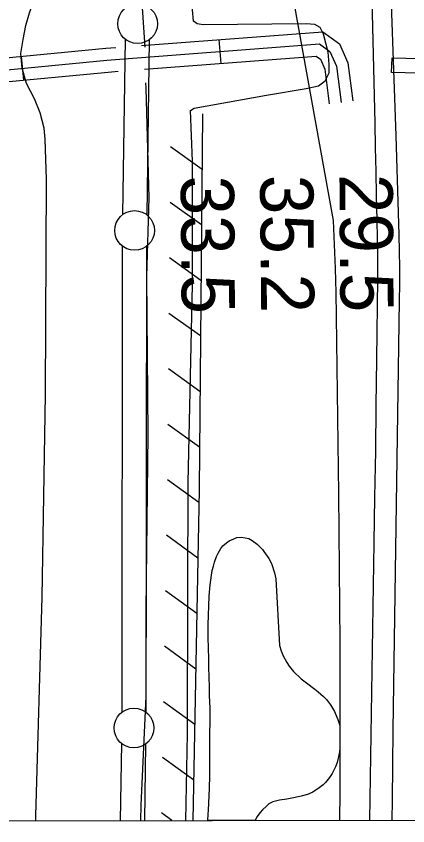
# Model space of a CAD drawing. Extents: x 3313447 to 3351316, y 703786 to 729172.
# Drawn here: x 3322011 to 3322505, y 709166 to 710187 of the extents above; entities that cross this region are included whole.
import ezdxf

# ---------------------------------------------------------------- set-up
doc = ezdxf.new("R2010")
doc.units = 0
for name, color, linetype in [('V-CHAN-DOCK', 7, 'Continuous'), ('V-FLOD-BASE', 7, 'Continuous'), ('V-GRID-FRAM', 7, 'Continuous'), ('V-LEVE-TOET', 7, 'Continuous'), ('V-RIVR-EDGE', 7, 'Continuous'), ('V-RIVR-RANG', 7, 'Continuous'), ('V-ROAD-CNTR', 7, 'Continuous'), ('V-RRAP-FSHR', 7, 'Continuous'), ('V-SITE-VEGE', 7, 'Continuous'), ('V-SURV-LINE', 7, 'Continuous'), ('V-TOPO-MAJR', 7, 'Continuous'), ('V-TOPO-MINR', 7, 'Continuous')]:
    doc.layers.add(name, color=color, linetype=linetype)

msp = doc.modelspace()

# ---------------------------------------------------------------- linework, layer by layer
at = {"layer": 'V-CHAN-DOCK'}
msp.add_lwpolyline([(3322571.3, 710113.4), (3322484.5, 710115.6), (3322485, 710134.1), (3322571.2, 710132)], dxfattribs=at)
at = {"layer": 'V-FLOD-BASE'}
for points in [[(3322173.8, 710147.5), (3322168.1, 710235), (3322158.1, 710392.5), (3322147.2, 710578.1), (3322135.6, 710796.3), (3322122, 711010.6), (3322113.7, 711196.8), (3322104.5, 711326.2), (3322094.7, 711508.5), (3322082.1, 711732.5), (3322079.2, 711823.3), (3322067.7, 711896.1), (3322045.4, 712022.1), (3322013, 712229.5), (3321986.8, 712390.3), (3321954.1, 712585.2), (3321919.7, 712793.1), (3321910.8, 712864.5), (3321912, 712877.5), (3321913.4, 713044.3), (3321917.5, 713233.8), (3321920.2, 713292.5)], [(3322168.2, 709172.7), (3322168.8, 709192.1), (3322174.9, 709328.8), (3322175.5, 709477.4), (3322177.5, 709659.2), (3322176, 709858.6), (3322178.7, 709957.6), (3322177.2, 710018.9), (3322175, 710095.9), (3322174.6, 710102.5)]]:
    msp.add_lwpolyline(points, dxfattribs=at)
at = {"layer": 'V-GRID-FRAM'}
msp.add_lwpolyline([(3317576.9, 727351), (3317595.4, 709166), (3349105.8, 709211.8), (3349071.4, 727396.8), (3317576.9, 727351)], dxfattribs=at)
at = {"layer": 'V-LEVE-TOET'}
for points in [[(3322376.7, 710177), (3322247, 710175.8), (3322239.3, 710177), (3322234.9, 710180.4), (3322233.6, 710194.7), (3322228, 710263.7), (3322222.2, 710332.4), (3322221.9, 710446.2), (3322211.3, 710601.5), (3322199.1, 710778), (3322190.6, 710923.4), (3322182, 711065), (3322173.7, 711186.2), (3322162.6, 711342.2), (3322150.8, 711529.9)], [(3322018.8, 710121), (3322017.1, 710139.6), (3322019.9, 710157.3), (3322023.4, 710174.9), (3322028, 710190.8), (3322034, 710207.1), (3322036.6, 710224.7), (3322036, 710236.2), (3322023.4, 710391.3), (3322010.1, 710623.5), (3321976.8, 711142.1), (3321968.2, 711184.7), (3321964.8, 711202.5), (3321959.3, 711460.3)], [(3322225, 709172.7), (3322227.2, 709282.1), (3322227.5, 709462.4), (3322228, 709598.7), (3322233.5, 709848), (3322233.6, 710003.8), (3322230.9, 710067.6), (3322235.5, 710070.6), (3322326.9, 710086.9), (3322376.6, 710095.5), (3322392.3, 710098.8), (3322400.6, 710105.2), (3322405.6, 710115.3), (3322405.7, 710126.2), (3322404.4, 710141.3), (3322398.8, 710164.1), (3322394.6, 710172.2), (3322387.6, 710176.1), (3322376.7, 710177)], [(3322035.9, 709172.5), (3322035.8, 709178.5), (3322043.9, 709454.2), (3322048.4, 709709.5), (3322049.5, 709980.7), (3322047.8, 710031.4), (3322046.5, 710045.6), (3322041.4, 710064.9), (3322034.2, 710082.3), (3322024.2, 710101.6), (3322018.8, 710121)]]:
    msp.add_lwpolyline(points, dxfattribs=at)
at = {"layer": 'V-RIVR-EDGE'}
msp.add_spline([(3322643.7, 716984.5), (3322636.1, 716933.5), (3322631.9, 716909.5), (3322629.3, 716870.9), (3322628.4, 716835.7), (3322627.5, 716786.4), (3322628.6, 716736.2), (3322628.6, 716724.2), (3322626, 716708.5), (3322622.2, 716680.3), (3322617.6, 716634.3), (3322608, 716602), (3322599.2, 716569.3), (3322596.2, 716555.6), (3322595.8, 716550.6), (3322595.8, 716542.7), (3322594.5, 716533.2), (3322590.4, 716521.6), (3322585.3, 716508), (3322582, 716499.7), (3322581.6, 716494.3), (3322583.2, 716478.5), (3322590.2, 716444.1), (3322589.7, 716413.9), (3322582.1, 716382), (3322577.1, 716347.2), (3322574.1, 716312.3), (3322571.5, 716275), (3322569.8, 716248.9), (3322570.6, 716243.5), (3322574.3, 716237.3), (3322573.9, 716219.9), (3322573.8, 716179.3), (3322572, 716159.4), (3322566.6, 716132.1), (3322554.5, 716105.6), (3322548.7, 716091.1), (3322544.5, 716080.7), (3322544.9, 716065.4), (3322544.7, 716014), (3322544.6, 715948.9), (3322545.7, 715900.8), (3322548.9, 715852.7), (3322551.7, 715807.1), (3322550.8, 715774), (3322547.4, 715755.3), (3322545.3, 715743.7), (3322544.4, 715722.2), (3322546, 715694.8), (3322541.8, 715671.2), (3322531, 715647.2), (3322528.9, 715640.6), (3322524.7, 715625.3), (3322524.3, 715602.9), (3322523.3, 715565.6), (3322518.7, 715535.3), (3322511.6, 715513.4), (3322507.9, 715508.8), (3322504.1, 715497.6), (3322503.6, 715482.3), (3322503.2, 715462.8), (3322502.3, 715450.4), (3322499.4, 715441.7), (3322493.2, 715430.9), (3322486.5, 715420.2), (3322484.8, 715406.9), (3322481.8, 715385), (3322482.6, 715372.5), (3322489.2, 715355.5), (3322492.9, 715331.9), (3322491.6, 715300.8), (3322482, 715272.2), (3322476.6, 715259.8), (3322472.8, 715251.1), (3322466.9, 715214.6), (3322456.4, 715151.2), (3322449.7, 715113.1), (3322445.9, 715099.1), (3322436.8, 715086.6), (3322429.7, 715074.6), (3322427.6, 715065.5), (3322427.6, 715058.1), (3322429.2, 715041.1), (3322428.3, 715028.6), (3322422.9, 715002.5), (3322418.7, 714978.9), (3322417.4, 714970.2), (3322417.8, 714959), (3322421.1, 714939.1), (3322421, 714931.2), (3322421.9, 714926.7), (3322426, 714921.3), (3322429.7, 714916.3), (3322434.7, 714908.4), (3322435.9, 714897.2), (3322436.2, 714872.4), (3322432.4, 714840.4), (3322431.2, 714830.9), (3322424.9, 714821.4), (3322422.4, 714816.8), (3322420.3, 714808.6), (3322419.8, 714783.7), (3322421.1, 714775.4), (3322427.2, 714757.1), (3322428.1, 714750.9), (3322425.5, 714742.6), (3322423, 714727.3), (3322423, 714718.2), (3322422.6, 714712.8), (3322425, 714697.5), (3322426.6, 714684.6), (3322426.2, 714679.6), (3322422.9, 714675.5), (3322420, 714663.9), (3322419.1, 714632.8), (3322417.7, 714574.4), (3322418, 714549.1), (3322419.1, 714497.7), (3322417.4, 714479.5), (3322414.1, 714470.4), (3322408.7, 714468.7), (3322399.2, 714467.1), (3322390, 714461.3), (3322386.3, 714450.9), (3322390.4, 714423.6), (3322398.1, 714386.7), (3322387.6, 714320.4), (3322380, 714262), (3322376.2, 714215.5), (3322376.9, 714193.6), (3322378.1, 714148.8), (3322376.7, 714111.1), (3322374.1, 714064.7), (3322367.8, 714012.5), (3322364.8, 713988), (3322362.7, 713949.9), (3322361.8, 713923.8), (3322365.3, 713838), (3322366, 713793.2), (3322365.1, 713774.1), (3322364.7, 713767.9), (3322367.2, 713758.8), (3322371.3, 713746.8), (3322372.9, 713722.7), (3322370.7, 713687.9), (3322368.2, 713682.1), (3322356.6, 713672.6), (3322343.7, 713666.8), (3322340.8, 713664), (3322339.1, 713659.8), (3322339.7, 713563.2), (3322334.5, 713439.7), (3322331.7, 713335.3), (3322336.5, 713251.6), (3322334.3, 713211.8), (3322338.7, 713147.5), (3322342, 713123.5), (3322344.8, 713092.4), (3322346.4, 713066.7), (3322347.1, 713029.8), (3322348.2, 712975.9), (3322349.8, 712959.3), (3322353.6, 712955.2), (3322354.8, 712951), (3322356.8, 712928.2), (3322360.4, 712885.1), (3322362.4, 712858.6), (3322361.2, 712844.5), (3322356.2, 712835.8), (3322346.6, 712830.8), (3322342.1, 712830.8), (3322336.3, 712829.2), (3322333.3, 712823.8), (3322332.8, 712782.8), (3322333.5, 712723.9), (3322335.9, 712672.5), (3322340.2, 712596.2), (3322343.8, 712527.8), (3322348.2, 712460.3), (3322351, 712408.5), (3322365.1, 712267.9), (3322367.1, 712236.4), (3322366.7, 712214.4), (3322362.5, 712195), (3322352.4, 712158.5), (3322339, 712111.7), (3322335.7, 712097.6), (3322335.3, 712089.8), (3322335.2, 712081.1), (3322341, 712066.1), (3322354.5, 712007.2), (3322364, 711963.3), (3322371.3, 711919.7), (3322379, 711854.2), (3322386.8, 711802.4), (3322390, 711760.1), (3322391, 711668.9), (3322387.6, 711627.9), (3322384.6, 711608), (3322381.6, 711568.2), (3322378.3, 711547.5), (3322372, 711530.9), (3322369.5, 711519.3), (3322368.6, 711504.4), (3322371.9, 711483.7), (3322383.4, 711448.4), (3322398.7, 711411.5), (3322413.5, 711361.3), (3322426.2, 711317.3), (3322438.9, 711276.7), (3322465.3, 711204.1), (3322489.2, 711136.5), (3322500.3, 711109.5), (3322506.1, 711092.5), (3322508.5, 711069.7), (3322510.5, 711035.7), (3322509.5, 710991.8), (3322507.4, 710958.2), (3322504.4, 710931.3), (3322503.9, 710886.5), (3322505.5, 710856.2), (3322506.6, 710810.6), (3322523.5, 710759.6), (3322543.6, 710700.3), (3322548.9, 710672.1), (3322550.1, 710641), (3322548.4, 710603.3), (3322545.8, 710581.3), (3322539.6, 710563.1), (3322537.9, 710556.5), (3322537, 710552.3), (3322537, 710544.1), (3322538.7, 710536.6), (3322543.6, 710529.5), (3322550.3, 710531.6), (3322552.7, 710530.8), (3322553.6, 710527.9), (3322552.7, 710522.5), (3322549.4, 710516.7), (3322538.6, 710501.4), (3322522.8, 710482.8), (3322511.5, 710465.4), (3322496.6, 710440.1), (3322492.8, 710428.9), (3322491.1, 710417.8), (3322491.1, 710407), (3322491.1, 710402), (3322489, 710397.5), (3322486.5, 710391.2), (3322488.1, 710387.1), (3322492.3, 710381.3), (3322501, 710371.7), (3322505.5, 710361.8), (3322509.2, 710353.1), (3322513.3, 710347.7), (3322522, 710343.1), (3322528.7, 710343.1), (3322533.6, 710342.6), (3322536.9, 710339.3), (3322543.6, 710335.1), (3322544.4, 710328.9), (3322548.1, 710327.3), (3322557.6, 710328.9), (3322561.4, 710328.9), (3322563.8, 710322.7), (3322565, 710310.6), (3322563.4, 710307.3), (3322558.4, 710303.2), (3322555.1, 710299.9), (3322555.9, 710294.1), (3322562.9, 710282), (3322564.1, 710275.4), (3322563.7, 710269.2), (3322565.3, 710259.7), (3322569, 710248), (3322568.2, 710245.1), (3322568.2, 710241.4), (3322569, 710238.1), (3322571.5, 710231.5), (3322569.8, 710224.4), (3322571.5, 710220.3), (3322576.8, 710209.1), (3322579.7, 710194.5), (3322583.4, 710178), (3322585, 710153.9), (3322584.5, 710129.5), (3322579.4, 710088.9), (3322576, 710062.3), (3322571.8, 710027.1), (3322566.4, 710006), (3322566.8, 709994), (3322563.8, 709972.8), (3322560.4, 709938.9), (3322559.5, 709911.1), (3322560.7, 709890.4), (3322561.1, 709882.5), (3322560.3, 709879.2), (3322557.3, 709870.5), (3322556.1, 709867.6), (3322555.7, 709864.7), (3322561, 709860.5), (3322562.3, 709853.5), (3322562.2, 709846.4), (3322559.7, 709840.6), (3322552.3, 709830.7), (3322547.7, 709827.4), (3322543.5, 709827.8), (3322538.5, 709819.1), (3322537.7, 709812.9), (3322539.3, 709805), (3322544.7, 709798.4), (3322550.5, 709796.3), (3322550.9, 709798), (3322553, 709800.9), (3322555.5, 709801.3), (3322556.7, 709798.8), (3322559.2, 709784.3), (3322561.6, 709774.3), (3322563.3, 709766.4), (3322565.8, 709763.5), (3322569.1, 709762.3), (3322568.2, 709748.2), (3322567.8, 709744.9), (3322563.2, 709744.9), (3322562, 709730.4), (3322558.6, 709709.2), (3322556.5, 709700.1), (3322554, 709678.2), (3322552.3, 709674.8), (3322548.5, 709669.1), (3322546.9, 709659.5), (3322546.4, 709647.5), (3322543.4, 709621.4), (3322542.2, 709607.7), (3322540.1, 709594.9), (3322536.3, 709574.2), (3322535, 709565.5), (3322534.6, 709552.2), (3322535.8, 709541), (3322534.5, 709537.3), (3322529.1, 709531.1), (3322525.4, 709519.5), (3322521.2, 709505.4), (3322521.2, 709501.7), (3322528.2, 709490.9), (3322529.8, 709480.9), (3322529, 709461.9), (3322524.4, 709449.9), (3322523.9, 709445.3), (3322524.3, 709440.7), (3322528.1, 709436.6), (3322535.1, 709418.7), (3322539.6, 709388.1), (3322541.2, 709365.7), (3322541.1, 709358.6), (3322544.8, 709344.5), (3322544, 709335.8), (3322544, 709331.7), (3322545.2, 709326.3), (3322547.7, 709323), (3322548.5, 709314.3), (3322551.3, 709295.2), (3322551.3, 709287.3), (3322553.8, 709276.1), (3322555.8, 709267.8), (3322554.2, 709261.2), (3322554.1, 709249.2), (3322554.5, 709235.9), (3322554.1, 709221.8), (3322554, 709210.2), (3322556.9, 709194.9), (3322557.7, 709182.8), (3322555.9, 709173.2)], degree=3, dxfattribs=at)
at = {"layer": 'V-ROAD-CNTR'}
for p, q in [((3322266.8, 710157), (3322269.1, 710127.1)), ((3322017.5, 710135.9), (3322020.3, 710106))]:
    msp.add_line(p, q, dxfattribs=at)
for points in [[(3322169.2, 710149.5), (3322397.8, 710167), (3322418.9, 710151.9), (3322429.4, 710127.6), (3322435.6, 710079.9)], [(3321969.1, 710116.2), (3322125.7, 710131.1), (3322393.5, 710151.7), (3322406.8, 710142.1), (3322414.8, 710123.6), (3322420.8, 710077.9)], [(3321967.7, 710131.1), (3322124.4, 710146.1), (3322136.7, 710147)], [(3322172.9, 710119.7), (3322389.2, 710136.3), (3322394.7, 710132.4), (3322400.2, 710119.6), (3322405.9, 710076)], [(3321970.5, 710101.2), (3322127, 710116.2), (3322139.8, 710117.2)]]:
    msp.add_lwpolyline(points, dxfattribs=at)
at = {"layer": 'V-RRAP-FSHR'}
for p, q in [((3322245.6, 709993.5), (3322205.8, 710021.9)), ((3322244.9, 709923.5), (3322205.2, 709951.9)), ((3322244.2, 709853.5), (3322204.5, 709881.9)), ((3322243.5, 709783.5), (3322203.8, 709811.9)), ((3322242.9, 709713.5), (3322203.1, 709741.9)), ((3322242.2, 709643.5), (3322202.5, 709671.9)), ((3322241.4, 709573.5), (3322201.9, 709602.2)), ((3322240.1, 709503.5), (3322200.6, 709532.2)), ((3322238.8, 709433.5), (3322199.3, 709462.2)), ((3322237.6, 709363.5), (3322198.1, 709392.3)), ((3322236.3, 709293.5), (3322196.8, 709322.3)), ((3322235, 709223.5), (3322195.5, 709252.3)), ((3322207.4, 709172.7), (3322194.3, 709182.3)), ((3322207.4, 709172.7), (3322194.3, 709182.3))]:
    msp.add_line(p, q, dxfattribs=at)
msp.add_lwpolyline([(3322246.2, 710063.5), (3322241.7, 709589.9), (3322234.1, 709172.8)], dxfattribs=at)
msp.add_lwpolyline([(3322246.2, 710063.5), (3322241.7, 709589.9), (3322234.1, 709172.8)], dxfattribs=at)
at = {"layer": 'V-SITE-VEGE'}
for p, q in [((3322279.6, 709525.1), (3322285.6, 709527.9)), ((3322285.6, 709527.9), (3322289.5, 709529.3)), ((3322289.5, 709529.3), (3322295.4, 709529.8)), ((3322295.4, 709529.8), (3322304.5, 709528)), ((3322304.5, 709528), (3322308.5, 709525.8)), ((3322269.3, 709515.6), (3322271.7, 709518.8)), ((3322271.7, 709518.8), (3322276.5, 709522.9)), ((3322276.5, 709522.9), (3322279.6, 709525.1)), ((3322308.5, 709525.8), (3322315.2, 709520.9)), ((3322315.2, 709520.9), (3322321.6, 709514.5)), ((3322263.8, 709505.3), (3322266, 709509.6)), ((3322266, 709509.6), (3322269.3, 709515.6)), ((3322321.6, 709514.5), (3322323.5, 709511.9)), ((3322323.5, 709511.9), (3322329.6, 709503)), ((3322259.8, 709493.5), (3322261.2, 709498.3)), ((3322261.2, 709498.3), (3322263.8, 709505.3)), ((3322329.6, 709503), (3322333.1, 709496.5)), ((3322255.8, 709469.7), (3322258.3, 709487.9)), ((3322258.3, 709487.9), (3322259.8, 709493.5)), ((3322333.1, 709496.5), (3322337, 709485.1)), ((3322337, 709485.1), (3322338.5, 709477.4)), ((3322338.5, 709477.4), (3322343.1, 709393.5)), ((3322254.7, 709455.4), (3322255.8, 709469.7)), ((3322253.3, 709419.5), (3322254.7, 709455.4)), ((3322253.2, 709403.4), (3322253.3, 709419.5)), ((3322253.9, 709376.6), (3322253.2, 709403.4)), ((3322343.1, 709393.5), (3322345.2, 709386.5)), ((3322345.2, 709386.5), (3322347.7, 709380.3)), ((3322254, 709366.1), (3322253.9, 709376.6)), ((3322347.7, 709380.3), (3322352.2, 709372)), ((3322254.8, 709340.6), (3322254, 709366.1)), ((3322352.2, 709372), (3322355.4, 709367.2)), ((3322355.4, 709367.2), (3322360.7, 709360.7)), ((3322360.7, 709360.7), (3322370.6, 709351.3)), ((3322370.6, 709351.3), (3322377, 709346.2)), ((3322377, 709346.2), (3322387.9, 709338.2)), ((3322254.9, 709330.4), (3322254.8, 709340.6)), ((3322387.9, 709338.2), (3322392.1, 709334.7)), ((3322392.1, 709334.7), (3322398.5, 709329.1)), ((3322255.6, 709314.5), (3322254.9, 709330.4)), ((3322398.5, 709329.1), (3322402.2, 709325.3)), ((3322402.2, 709325.3), (3322406.3, 709320.1)), ((3322255.2, 709265), (3322255.6, 709314.5)), ((3322406.3, 709320.1), (3322407.5, 709318.3)), ((3322407.5, 709318.3), (3322412.3, 709310.2)), ((3322412.3, 709310.2), (3322413.5, 709307.8)), ((3322413.5, 709307.8), (3322416.5, 709300)), ((3322416.5, 709300), (3322419.3, 709292.5)), ((3322419.3, 709292.5), (3322419.4, 709263.9)), ((3322255.5, 709240), (3322255.2, 709265)), ((3322419.4, 709263.9), (3322418.7, 709259.1)), ((3322418.7, 709259.1), (3322417.2, 709251.3)), ((3322415.7, 709246), (3322413.7, 709240.2)), ((3322417.2, 709251.3), (3322415.7, 709246)), ((3322255.3, 709229.6), (3322255.5, 709240)), ((3322409.5, 709231.9), (3322406.2, 709226.7)), ((3322413.7, 709240.2), (3322409.5, 709231.9)), ((3322254.9, 709213), (3322255.3, 709229.6)), ((3322406.2, 709226.7), (3322401.2, 709220.8)), ((3322253.8, 709185.7), (3322254.9, 709213)), ((3322393, 709213.9), (3322385.1, 709208.6)), ((3322398, 709217.8), (3322393, 709213.9)), ((3322401.2, 709220.8), (3322398, 709217.8)), ((3322360.6, 709201.2), (3322352.4, 709199.7)), ((3322366.5, 709202.7), (3322360.6, 709201.2)), ((3322370.4, 709203.4), (3322366.5, 709202.7)), ((3322378.4, 709205.3), (3322370.4, 709203.4)), ((3322385.1, 709208.6), (3322378.4, 709205.3)), ((3322326.8, 709190.8), (3322321.7, 709186.1)), ((3322329.9, 709193.5), (3322326.8, 709190.8)), ((3322334.9, 709196.3), (3322329.9, 709193.5)), ((3322338.2, 709197.2), (3322334.9, 709196.3)), ((3322343.1, 709198.3), (3322338.2, 709197.2)), ((3322352.4, 709199.7), (3322343.1, 709198.3)), ((3322252.9, 709172.8), (3322253.4, 709180.6)), ((3322253.4, 709180.6), (3322253.8, 709185.7)), ((3322318.8, 709182.7), (3322314.7, 709177.2)), ((3322321.7, 709186.1), (3322318.8, 709182.7)), ((3322312.4, 709172.9), (3322252.9, 709172.8)), ((3322314.7, 709177.2), (3322312.4, 709172.9))]:
    msp.add_line(p, q, dxfattribs=at)
at = {"layer": 'V-SURV-LINE'}
for points in [[(3322145.8, 709936.7), (3322149, 710157.3)], [(3322179, 710156.9), (3322175.8, 709936.3)], [(3322144.8, 709309.3), (3322145.4, 709896.6)], [(3322175.4, 709896.5), (3322174.8, 709309.3)], [(3322142.8, 709172.6), (3322144.4, 709269.6)], [(3322174.4, 709269.1), (3322172.8, 709172.7)]]:
    msp.add_lwpolyline(points, dxfattribs=at)
for centre in [(3322164.3, 710177.1), (3322160.5, 709916.5), (3322159.7, 709289.3)]:
    msp.add_circle(centre, 25, dxfattribs=at)
at = {"layer": 'V-TOPO-MAJR'}
msp.add_lwpolyline([(3322446.2, 710761.5), (3322463.2, 710051.6), (3322463.9, 710021.2), (3322464.6, 709990.8), (3322465.2, 709960.4), (3322465.8, 709930), (3322466.6, 709882.9), (3322466.7, 709876.1), (3322466.8, 709869.2), (3322466.8, 709862.3), (3322466.7, 709855.5), (3322465.5, 709753.7), (3322464.7, 709695.9), (3322464, 709638.1), (3322463.1, 709580.4), (3322462.2, 709522.6), (3322456.5, 709173.1)], dxfattribs=at)
at = {"layer": 'V-TOPO-MINR'}
for points in [[(3322336.2, 711759), (3322453, 710854.1), (3322458.2, 710791.1), (3322459, 710780.2), (3322459.8, 710769.3), (3322460.4, 710758.4), (3322460.9, 710747.5), (3322477.4, 710368.3), (3322480.8, 710285.2), (3322484.1, 710202.1), (3322487, 710119), (3322489.7, 710035.8), (3322493.5, 709911.1), (3322494, 709890.3), (3322494.3, 709869.5), (3322494.3, 709848.7), (3322494.2, 709827.9), (3322486.2, 709286.9), (3322485.5, 709242.5), (3322485, 709198.2), (3322484.7, 709173.1)], [(3322239.8, 710671.7), (3322306.2, 710508.7), (3322410.9, 709929.1), (3322412.1, 709898.9), (3322413.2, 709868.6), (3322414, 709838.4), (3322414.5, 709808.1), (3322417.4, 709584.4), (3322418.4, 709490.4), (3322419, 709396.3), (3322419.2, 709302.3), (3322419, 709208.2), (3322418.8, 709173)]]:
    msp.add_lwpolyline(points, dxfattribs=at)

# ---------------------------------------------------------------- texts
at = {"layer": 'V-RIVR-RANG'}
for s, p in [('33.5', (3322218.7, 709985.4)), ('35.2', (3322318.7, 709986.4)), ('29.5', (3322418.7, 709987.5))]:
    msp.add_text(s, height=67, rotation=270.4583, dxfattribs=at).set_placement(p)

doc.saveas('drawing.dxf')
